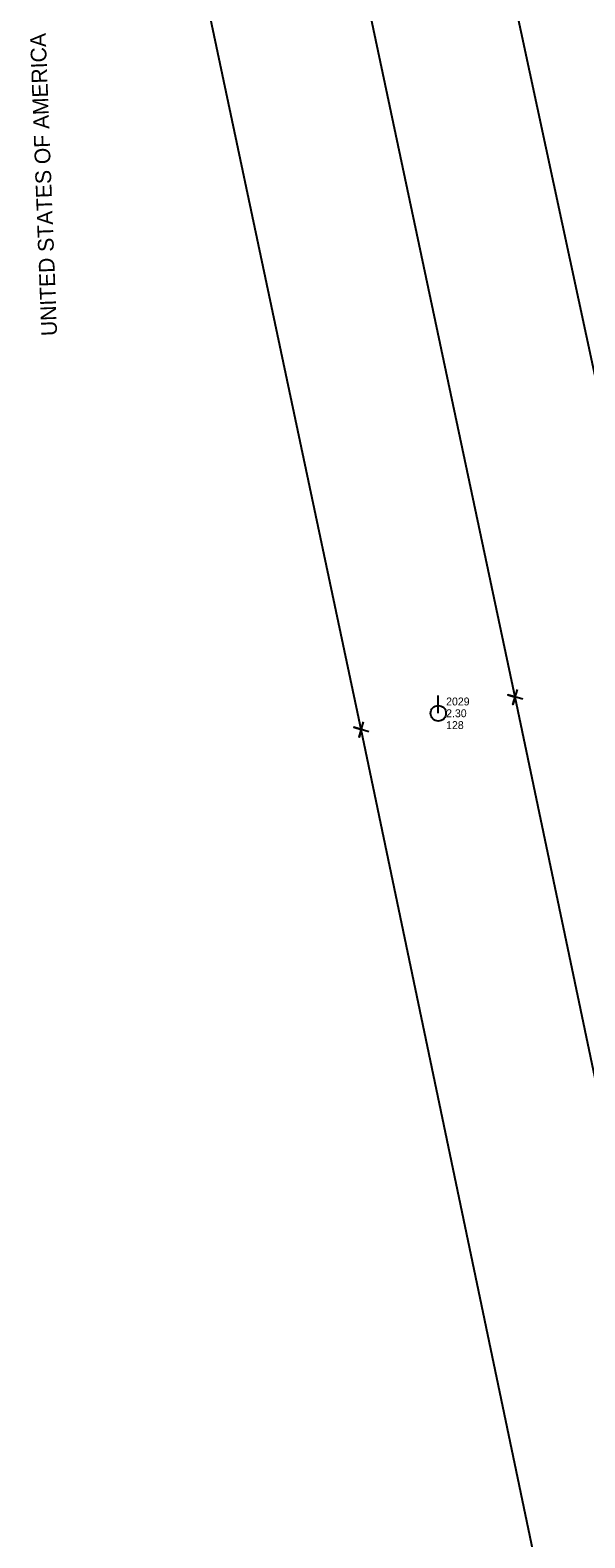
# Model space of a CAD drawing. Extents: x 3040896 to 3051146, y 687568 to 732976.
# Drawn here: x 3044674.3 to 3044850.6, y 719365.5 to 719844.3 of the extents above; entities that cross this region are included whole.
import ezdxf

# ---------------------------------------------------------------- set-up
doc = ezdxf.new("R2010")
doc.units = 0
for name, color, linetype in [('Exist Property Corner CELL', 7, 'Continuous'), ('Exist Property Owner Text', 7, 'Continuous'), ('Exist Right of Way Easement Line', 7, 'Continuous'), ('Exist Right of Way Line', 7, 'Continuous'), ('Exist Utilities Power Pole CELL', 7, 'Continuous'), ('Exist Utilities Power Pole Cogo Comment', 7, 'Continuous'), ('Exist Utilities Power Pole Cogo Elevation', 7, 'Continuous'), ('Exist Utilities Power Pole Cogo Number', 7, 'Continuous')]:
    doc.layers.add(name, color=color, linetype=linetype)

# ---------------------------------------------------------------- blocks, each defined once
blk = doc.blocks.new('EXIST UTILITIES POWER POLE')
at = {"layer": 'Exist Utilities Power Pole CELL'}
for q in [(0, 0.1125), (0, 0)]:
    blk.add_line((0, 0), q, dxfattribs=at)
blk.add_circle((0, 0), 0.049, dxfattribs=at)

msp = doc.modelspace()

# ---------------------------------------------------------------- linework, layer by layer
at = {"layer": 'Exist Property Corner CELL'}
for p, q in [((3044828.45, 719632.5), (3044828.45, 719632.5)), ((3044779.53, 719622.18), (3044779.53, 719622.18))]:
    msp.add_line(p, q, dxfattribs=at)
for points in [[(3044830.84, 719631.78), (3044826.06, 719633.22), (3044828.45, 719632.5), (3044827.73, 719630.1), (3044829.17, 719634.89)], [(3044781.92, 719621.47), (3044777.13, 719622.9), (3044779.53, 719622.18), (3044778.81, 719619.79), (3044780.24, 719624.58)]]:
    msp.add_lwpolyline(points, dxfattribs=at)
at = {"layer": 'Exist Right of Way Easement Line'}
for p, q in [((3044828.45, 719632.5), (3044766.24, 719925.57)), ((3044779.53, 719622.18), (3044717.23, 719915.68)), ((3044887.54, 719350.29), (3044828.45, 719632.5)), ((3044838.62, 719339.95), (3044779.53, 719622.18))]:
    msp.add_line(p, q, dxfattribs=at)
at = {"layer": 'Exist Right of Way Line'}
msp.add_line((3045380.19, 717285.66), (3044767.04, 720138.04), dxfattribs=at)

# ---------------------------------------------------------------- block references
at = {"layer": 'Exist Utilities Power Pole CELL', "xscale": 50, "yscale": 50}
msp.add_blockref('EXIST UTILITIES POWER POLE', (3044803.99, 719627.34), dxfattribs=at)

# ---------------------------------------------------------------- texts
at = {"layer": 'Exist Property Owner Text'}
msp.add_text(' UNITED STATES OF AMERICA', height=5.0005, rotation=92.18, dxfattribs=at).set_placement((3044682.94, 719745.38))
at = {"layer": 'Exist Utilities Power Pole Cogo Comment'}
msp.add_text('128', height=2.5, dxfattribs=at).set_placement((3044806.49, 719622.34))
at = {"layer": 'Exist Utilities Power Pole Cogo Elevation'}
msp.add_text('2.30', height=2.5, dxfattribs=at).set_placement((3044806.49, 719626.09))
at = {"layer": 'Exist Utilities Power Pole Cogo Number'}
msp.add_text('2029', height=2.5, dxfattribs=at).set_placement((3044806.49, 719629.84))

doc.saveas('drawing.dxf')
